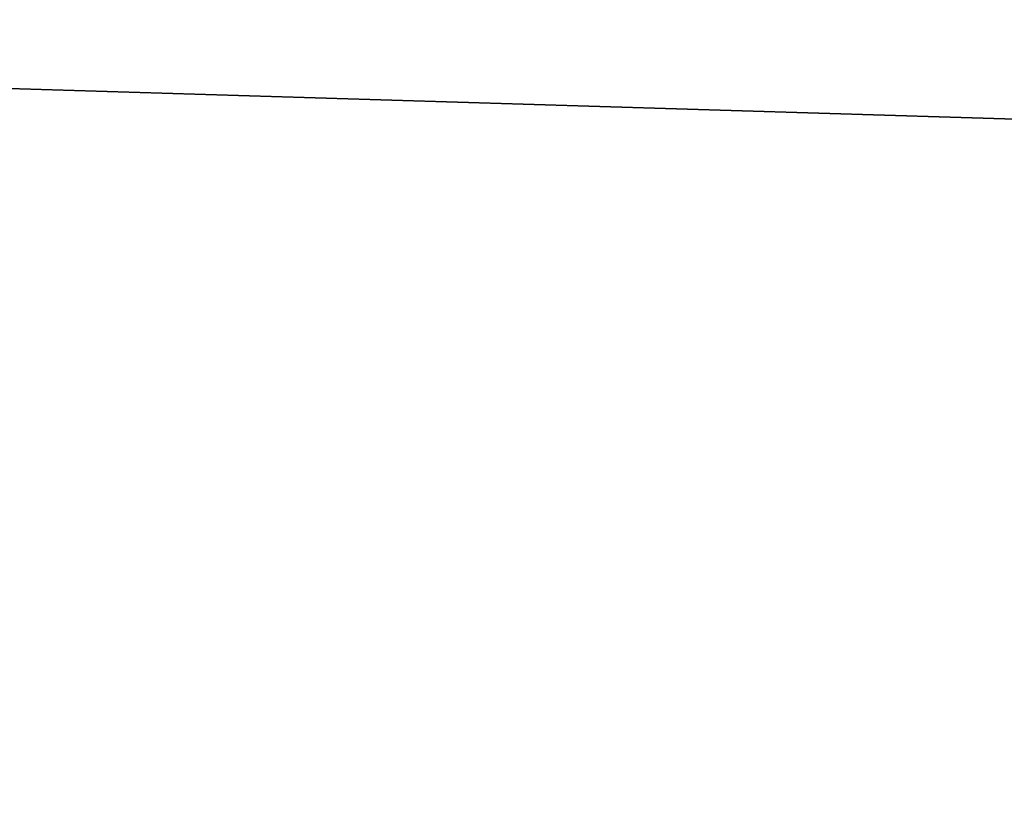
# Model space of a CAD drawing. Header units: millimetres. Extents: x -522 to 188, y -54 to 63.
# Tile 329 of 656: x -4.1689 to -4.1516, y -36.7863 to -36.7725. Entities that reach past the tile are written whole.
import ezdxf

# ---------------------------------------------------------------- set-up
doc = ezdxf.new("R2010")
doc.units = ezdxf.units.MM
doc.header["$LTSCALE"] = 65.185185
for name, color, linetype in [('1', 7, 'CONTINUOUS'), ('2', 7, 'CONTINUOUS'), ('8', 7, 'CONTINUOUS'), ('9', 7, 'CONTINUOUS')]:
    doc.layers.add(name, color=color, linetype=linetype)

msp = doc.modelspace()

# ---------------------------------------------------------------- linework, layer by layer
at = {"layer": '1', "color": 7, "linetype": 'CONTINUOUS'}
for points in [[(-4.178775, -36.8, -12.310068), (-3.364648, 23, -12.557036), (-3.364709, -36.8, -12.557017), (-4.178775, -36.8, -12.310068)], [(-4.178713, 23, -12.310092), (-3.364648, 23, -12.557036), (-4.178775, -36.8, -12.310068), (-4.178713, 23, -12.310092)]]:
    msp.add_3dface(points, dxfattribs=at)
at = {"layer": '2', "color": 7, "linetype": 'CONTINUOUS'}
for points in [[(-3.364709, -36.8, 12.557017), (-4.178713, 23, 12.310092), (-4.178775, -36.8, 12.310068), (-3.364709, -36.8, 12.557017)], [(-3.364648, 23, 12.557036), (-4.178713, 23, 12.310092), (-3.364709, -36.8, 12.557017), (-3.364648, 23, 12.557036)]]:
    msp.add_3dface(points, dxfattribs=at)
at = {"layer": '8', "color": 3, "linetype": 'CONTINUOUS'}
for points in [[(-3.580653, -36.770913, -10.548265), (-4.217377, -36.792709, -10.181648), (-4.262876, -36.770913, -10.291494), (-3.580653, -36.770913, -10.548265)], [(-3.542435, -36.792709, -10.435678), (-4.217377, -36.792709, -10.181648), (-3.580653, -36.770913, -10.548265), (-3.542435, -36.792709, -10.435678)]]:
    msp.add_3dface(points, dxfattribs=at)
at = {"layer": '9', "color": 3, "linetype": 'CONTINUOUS'}
for points in [[(-4.217377, -36.792709, 10.181648), (-3.542435, -36.792709, 10.435678), (-4.262876, -36.770913, 10.291494), (-4.217377, -36.792709, 10.181648)], [(-4.262876, -36.770913, 10.291494), (-3.542435, -36.792709, 10.435678), (-3.580653, -36.770913, 10.548265), (-4.262876, -36.770913, 10.291494)]]:
    msp.add_3dface(points, dxfattribs=at)

doc.saveas('drawing.dxf')
